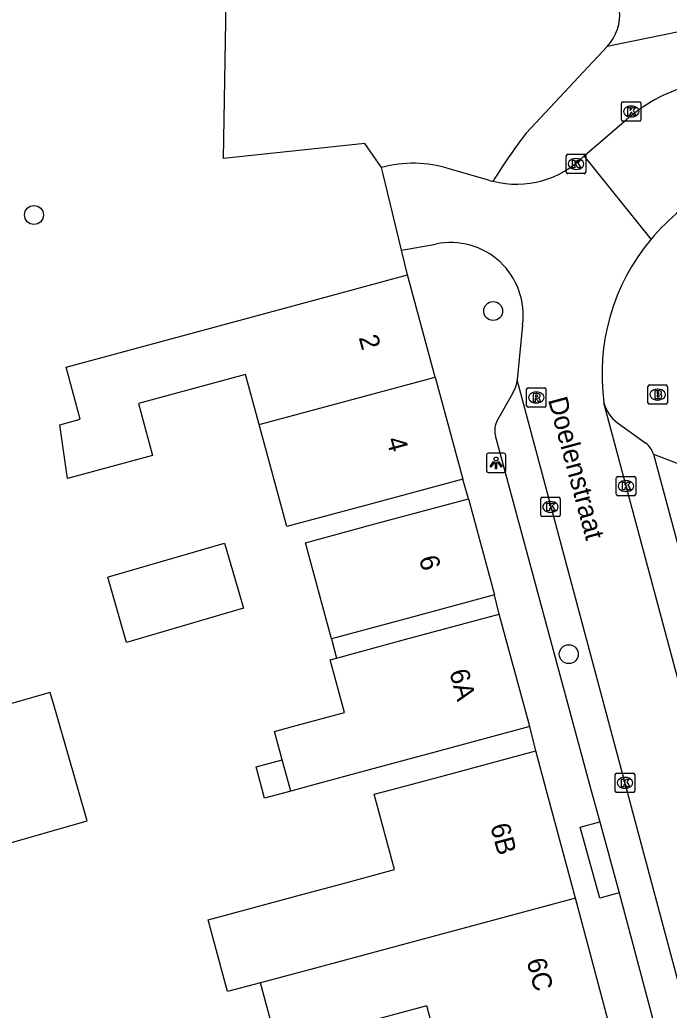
# Model space of a CAD drawing. Extents: x 159265 to 160143, y 383413 to 384319.
# Drawn here: x 159613.8 to 159647.3, y 383738.6 to 383789.8 of the extents above; entities that cross this region are included whole.
import ezdxf

# ---------------------------------------------------------------- set-up
doc = ezdxf.new("R2010")
doc.units = 0
for name, color, linetype in [('IMGEO_Boom', 7, 'Continuous'), ('IMGEO_Brandkraan', 7, 'Continuous'), ('IMGEO_Kolk', 7, 'Continuous'), ('IMGEO_Lichtpunt', 7, 'Continuous'), ('IMGEO_Openbare_ruimte_label', 7, 'Continuous'), ('IMGEO_Pand', 7, 'Continuous'), ('IMGEO_Pand_nummerreeks', 7, 'Continuous'), ('IMGEO_Pand_overbouw', 7, 'Continuous'), ('IMGEO_Parkeervlak_open', 7, 'Continuous'), ('IMGEO_Rijbaan_lokaal_open', 7, 'Continuous'), ('IMGEO_Rioolput', 7, 'Continuous'), ('IMGEO_Voetpad_open', 7, 'Continuous')]:
    doc.layers.add(name, color=color, linetype=linetype)

msp = doc.modelspace()

# ---------------------------------------------------------------- linework, layer by layer
at = {"layer": 'IMGEO_Boom'}
for centre in [(159614.548, 383779.671), (159638.248, 383774.709), (159642.151, 383756.987)]:
    msp.add_circle(centre, 0.489, dxfattribs=at)
at = {"layer": 'IMGEO_Brandkraan'}
for p, q in [((159646.237, 383769.968), (159646.237, 383770.82)), ((159646.312, 383770.894), (159647.164, 383770.894)), ((159647.238, 383770.82), (159647.238, 383769.968)), ((159646.725, 383770.674), (159646.75, 383770.674)), ((159647.164, 383769.894), (159646.312, 383769.894)), ((159646.748, 383770.114), (159646.723, 383770.114))]:
    msp.add_line(p, q, dxfattribs=at)
for points in [[(159646.237, 383769.968), (159646.237, 383770.82)], [(159646.312, 383770.894), (159647.164, 383770.894)], [(159647.238, 383770.82), (159647.238, 383769.968)], [(159646.585, 383770.594), (159646.585, 383770.194), (159646.798, 383770.194)], [(159646.816, 383770.594), (159646.585, 383770.594)], [(159646.764, 383770.513), (159646.71, 383770.513), (159646.71, 383770.437)], [(159646.71, 383770.437), (159646.763, 383770.437)], [(159646.772, 383770.361), (159646.71, 383770.361), (159646.71, 383770.28)], [(159646.71, 383770.28), (159646.772, 383770.28)], [(159647.164, 383769.894), (159646.312, 383769.894)]]:
    msp.add_lwpolyline(points, dxfattribs=at)
for centre, radius, start, end in [((159646.314, 383770.818), 0.0765, 91.552, 178.448), ((159646.314, 383770.818), 0.0765, 91.552, 178.448), ((159647.162, 383770.818), 0.0765, 1.552, 88.448), ((159647.162, 383770.818), 0.0765, 1.552, 88.448), ((159646.765, 383770.475), 0.0379, 267.8285, 90.9355), ((159646.773, 383770.32), 0.0404, 269.8759, 90.5077), ((159646.82, 383770.449), 0.145, 59.4692, 91.5367), ((159646.845, 383770.496), 0.0922, 285.5137, 58.1501), ((159646.85, 383770.304), 0.105, 301.3115, 78.989), ((159646.314, 383769.97), 0.0765, 181.552, 268.448), ((159646.314, 383769.97), 0.0765, 181.552, 268.448), ((159646.804, 383770.445), 0.251, 268.6676, 293.5347), ((159647.162, 383769.97), 0.0765, 271.552, 358.448), ((159647.162, 383769.97), 0.0765, 271.552, 358.448)]:
    msp.add_arc(centre, radius, start, end, dxfattribs=at)
for centre, major_axis, ratio, start_param, end_param in [((159646.724, 383770.394), (-0.387, 0.002), 0.722429, 4.712389, 7.853982), ((159646.749, 383770.394), (-0.39, 0.002), 0.717154, 1.570796, 4.712389)]:
    msp.add_ellipse(centre, major_axis=major_axis, ratio=ratio, start_param=start_param, end_param=end_param, dxfattribs=at)
at = {"layer": 'IMGEO_Kolk'}
for p, q in [((159644.873, 383784.59), (159644.873, 383785.442)), ((159644.948, 383785.516), (159645.8, 383785.516)), ((159645.361, 383785.296), (159645.386, 383785.296)), ((159645.874, 383785.442), (159645.874, 383784.59)), ((159645.384, 383784.736), (159645.359, 383784.736)), ((159645.8, 383784.516), (159644.948, 383784.516)), ((159642.022, 383781.879), (159642.022, 383782.731)), ((159642.097, 383782.805), (159642.949, 383782.805)), ((159642.51, 383782.585), (159642.535, 383782.585)), ((159643.023, 383782.731), (159643.023, 383781.879)), ((159642.949, 383781.805), (159642.097, 383781.805)), ((159642.533, 383782.025), (159642.508, 383782.025)), ((159644.604, 383765.246), (159644.604, 383766.098)), ((159644.679, 383766.172), (159645.531, 383766.172)), ((159645.092, 383765.952), (159645.117, 383765.952)), ((159645.605, 383766.098), (159645.605, 383765.246)), ((159645.531, 383765.172), (159644.679, 383765.172)), ((159645.115, 383765.392), (159645.09, 383765.392)), ((159640.704, 383764.166), (159640.704, 383765.018)), ((159640.779, 383765.092), (159641.631, 383765.092)), ((159641.192, 383764.872), (159641.217, 383764.872)), ((159641.705, 383765.018), (159641.705, 383764.166)), ((159641.215, 383764.312), (159641.19, 383764.312)), ((159641.631, 383764.092), (159640.779, 383764.092)), ((159644.625, 383750.84), (159645.477, 383750.84)), ((159644.55, 383749.914), (159644.55, 383750.766)), ((159645.038, 383750.62), (159645.063, 383750.62)), ((159645.551, 383750.766), (159645.551, 383749.914)), ((159645.477, 383749.84), (159644.625, 383749.84)), ((159645.061, 383750.06), (159645.036, 383750.06))]:
    msp.add_line(p, q, dxfattribs=at)
for points in [[(159644.873, 383784.59), (159644.873, 383785.442)], [(159644.948, 383785.516), (159645.8, 383785.516)], [(159645.194, 383785.216), (159645.317, 383785.216), (159645.317, 383785.065), (159645.447, 383785.216), (159645.611, 383785.216), (159645.465, 383785.065), (159645.618, 383784.816), (159645.466, 383784.816), (159645.381, 383784.98), (159645.317, 383784.913), (159645.317, 383784.816), (159645.194, 383784.816), (159645.194, 383785.216)], [(159645.874, 383785.442), (159645.874, 383784.59)], [(159645.8, 383784.516), (159644.948, 383784.516)], [(159642.022, 383781.879), (159642.022, 383782.731)], [(159642.097, 383782.805), (159642.949, 383782.805)], [(159643.023, 383782.731), (159643.023, 383781.879)], [(159642.343, 383782.505), (159642.466, 383782.505), (159642.466, 383782.354), (159642.596, 383782.505), (159642.76, 383782.505), (159642.614, 383782.354), (159642.767, 383782.105), (159642.615, 383782.105), (159642.53, 383782.269), (159642.466, 383782.202), (159642.466, 383782.105), (159642.343, 383782.105), (159642.343, 383782.505)], [(159642.949, 383781.805), (159642.097, 383781.805)], [(159644.604, 383765.246), (159644.604, 383766.098)], [(159644.679, 383766.172), (159645.531, 383766.172)], [(159644.925, 383765.872), (159645.048, 383765.872), (159645.048, 383765.721), (159645.178, 383765.872), (159645.342, 383765.872), (159645.196, 383765.721), (159645.349, 383765.472), (159645.197, 383765.472), (159645.112, 383765.636), (159645.048, 383765.569), (159645.048, 383765.472), (159644.925, 383765.472), (159644.925, 383765.872)], [(159645.605, 383766.098), (159645.605, 383765.246)], [(159645.531, 383765.172), (159644.679, 383765.172)], [(159640.704, 383764.166), (159640.704, 383765.018)], [(159640.779, 383765.092), (159641.631, 383765.092)], [(159641.025, 383764.792), (159641.148, 383764.792), (159641.148, 383764.641), (159641.278, 383764.792), (159641.442, 383764.792), (159641.296, 383764.641), (159641.449, 383764.392), (159641.297, 383764.392), (159641.212, 383764.556), (159641.148, 383764.489), (159641.148, 383764.392), (159641.025, 383764.392), (159641.025, 383764.792)], [(159641.705, 383765.018), (159641.705, 383764.166)], [(159641.631, 383764.092), (159640.779, 383764.092)], [(159644.625, 383750.84), (159645.477, 383750.84)], [(159644.55, 383749.914), (159644.55, 383750.766)], [(159644.871, 383750.54), (159644.994, 383750.54), (159644.994, 383750.389), (159645.124, 383750.54), (159645.288, 383750.54), (159645.142, 383750.389), (159645.295, 383750.14), (159645.143, 383750.14), (159645.058, 383750.304), (159644.994, 383750.237), (159644.994, 383750.14), (159644.871, 383750.14), (159644.871, 383750.54)], [(159645.551, 383750.766), (159645.551, 383749.914)], [(159645.477, 383749.84), (159644.625, 383749.84)]]:
    msp.add_lwpolyline(points, dxfattribs=at)
for centre, start, end in [((159644.95, 383785.44), 91.552, 178.448), ((159644.95, 383785.44), 91.552, 178.448), ((159645.798, 383785.44), 1.552, 88.448), ((159645.798, 383785.44), 1.552, 88.448), ((159644.95, 383784.592), 181.552, 268.448), ((159644.95, 383784.592), 181.552, 268.448), ((159645.798, 383784.592), 271.552, 358.448), ((159645.798, 383784.592), 271.552, 358.448), ((159642.099, 383782.729), 91.552, 178.448), ((159642.099, 383782.729), 91.552, 178.448), ((159642.947, 383782.729), 1.552, 88.448), ((159642.947, 383782.729), 1.552, 88.448), ((159642.099, 383781.881), 181.552, 268.448), ((159642.099, 383781.881), 181.552, 268.448), ((159642.947, 383781.881), 271.552, 358.448), ((159642.947, 383781.881), 271.552, 358.448), ((159644.681, 383766.096), 91.552, 178.448), ((159644.681, 383766.096), 91.552, 178.448), ((159645.529, 383766.096), 1.552, 88.448), ((159645.529, 383766.096), 1.552, 88.448), ((159644.681, 383765.248), 181.552, 268.448), ((159644.681, 383765.248), 181.552, 268.448), ((159645.529, 383765.248), 271.552, 358.448), ((159645.529, 383765.248), 271.552, 358.448), ((159640.781, 383765.016), 91.552, 178.448), ((159640.781, 383765.016), 91.552, 178.448), ((159641.629, 383765.016), 1.552, 88.448), ((159641.629, 383765.016), 1.552, 88.448), ((159640.781, 383764.168), 181.552, 268.448), ((159640.781, 383764.168), 181.552, 268.448), ((159641.629, 383764.168), 271.552, 358.448), ((159641.629, 383764.168), 271.552, 358.448), ((159644.627, 383750.764), 91.552, 178.448), ((159644.627, 383750.764), 91.552, 178.448), ((159645.475, 383750.764), 1.552, 88.448), ((159645.475, 383750.764), 1.552, 88.448), ((159644.627, 383749.916), 181.552, 268.448), ((159644.627, 383749.916), 181.552, 268.448), ((159645.475, 383749.916), 271.552, 358.448), ((159645.475, 383749.916), 271.552, 358.448)]:
    msp.add_arc(centre, 0.0765, start, end, dxfattribs=at)
for centre, major_axis, ratio, start_param, end_param in [((159645.36, 383785.016), (-0.387, 0.002), 0.722429, 4.712389, 7.853982), ((159645.385, 383785.016), (-0.39, 0.002), 0.717154, 1.570796, 4.712389), ((159642.509, 383782.305), (-0.387, 0.002), 0.722429, 4.712389, 7.853982), ((159642.534, 383782.305), (-0.39, 0.002), 0.717154, 1.570796, 4.712389), ((159645.091, 383765.672), (-0.387, 0.002), 0.722429, 4.712389, 7.853982), ((159645.116, 383765.672), (-0.39, 0.002), 0.717154, 1.570796, 4.712389), ((159641.191, 383764.592), (-0.387, 0.002), 0.722429, 4.712389, 7.853982), ((159641.216, 383764.592), (-0.39, 0.002), 0.717154, 1.570796, 4.712389), ((159645.037, 383750.34), (-0.387, 0.002), 0.722429, 4.712389, 7.853982), ((159645.062, 383750.34), (-0.39, 0.002), 0.717154, 1.570796, 4.712389)]:
    msp.add_ellipse(centre, major_axis=major_axis, ratio=ratio, start_param=start_param, end_param=end_param, dxfattribs=at)
at = {"layer": 'IMGEO_Lichtpunt'}
for p, q in [((159637.899, 383767.271), (159637.899, 383766.464)), ((159637.899, 383767.271), (159637.899, 383766.464)), ((159638.801, 383767.366), (159637.993, 383767.366)), ((159638.801, 383767.366), (159637.993, 383767.366)), ((159638.895, 383766.464), (159638.895, 383767.271)), ((159638.895, 383766.464), (159638.895, 383767.271)), ((159637.993, 383766.37), (159638.801, 383766.37)), ((159637.993, 383766.37), (159638.801, 383766.37))]:
    msp.add_line(p, q, dxfattribs=at)
for points in [[(159638.273, 383766.935), (159638.312, 383766.907), (159638.124, 383766.645), (159638.086, 383766.672), (159638.273, 383766.935)], [(159638.375, 383766.887), (159638.422, 383766.887), (159638.422, 383766.565), (159638.375, 383766.565), (159638.375, 383766.887)], [(159638.485, 383766.907), (159638.523, 383766.934), (159638.71, 383766.672), (159638.671, 383766.644), (159638.485, 383766.907)]]:
    msp.add_lwpolyline(points, dxfattribs=at)
msp.add_circle((159638.398, 383767.069), 0.0994, dxfattribs=at)
for centre, start, end in [((159637.993, 383767.271), 90, 180), ((159637.993, 383767.271), 90, 180), ((159638.801, 383767.271), 0, 90), ((159638.801, 383767.271), 0, 90), ((159637.993, 383766.464), 180, 270), ((159637.993, 383766.464), 180, 270), ((159638.801, 383766.464), 270, 0), ((159638.801, 383766.464), 270, 360)]:
    msp.add_arc(centre, 0.0946, start, end, dxfattribs=at)
at = {"layer": 'IMGEO_Pand'}
for points in [[(159626.172, 383768.843), (159625.47, 383771.436), (159619.936, 383769.938), (159620.663, 383767.251), (159616.279, 383766.065), (159615.883, 383768.841), (159616.932, 383769.125), (159616.207, 383771.806), (159629.001, 383775.267), (159633.827, 383776.573)], [(159635.253, 383771.302), (159633.827, 383776.573)], [(159626.172, 383768.843), (159635.253, 383771.302)], [(159635.253, 383771.302), (159636.68, 383766.03)], [(159636.68, 383766.03), (159631.854, 383764.724), (159627.598, 383763.573), (159626.172, 383768.843)], [(159638.317, 383760.056), (159633.491, 383758.75), (159629.907, 383757.78), (159628.564, 383762.742), (159632.148, 383763.712), (159636.974, 383765.018)], [(159636.974, 383765.018), (159638.317, 383760.056)], [(159619.318, 383757.592), (159618.362, 383760.967), (159618.386, 383760.974), (159624.383, 383762.727), (159625.367, 383759.36), (159619.318, 383757.592)], [(159627.364, 383751.529), (159626.967, 383752.995), (159627.893, 383753.246), (159630.572, 383753.972), (159629.834, 383756.7), (159630.155, 383756.787), (159633.739, 383757.756), (159638.565, 383759.062)], [(159640.137, 383753.253), (159638.565, 383759.062)], [(159615.383, 383755.016), (159610.958, 383753.747), (159612.862, 383747.114), (159617.286, 383748.383), (159615.689, 383753.95), (159615.383, 383755.016)], [(159640.137, 383753.253), (159635.311, 383751.947), (159631.406, 383750.89), (159628.728, 383750.164), (159627.802, 383749.913)], [(159626.243, 383740.018), (159624.531, 383739.558), (159623.533, 383743.27), (159628.437, 383744.588), (159630.39, 383745.113), (159633.161, 383745.858), (159632.114, 383749.754), (159633.035, 383750), (159635.621, 383750.691), (159640.446, 383751.999)], [(159642.491, 383744.379), (159640.982, 383750), (159640.446, 383751.999)], [(159627.802, 383749.913), (159626.445, 383749.545), (159626.008, 383751.162), (159627.364, 383751.529)], [(159627.802, 383749.913), (159627.364, 383751.529)], [(159642.491, 383744.379), (159629.259, 383740.827), (159626.243, 383740.018)], [(159644.171, 383738.119), (159642.491, 383744.379)], [(159644.171, 383738.119), (159639.343, 383736.822), (159635.63, 383735.824), (159634.823, 383738.829), (159632.14, 383738.109), (159632.856, 383735.441), (159627.833, 383734.093), (159626.243, 383740.018)]]:
    msp.add_lwpolyline(points, dxfattribs=at)
at = {"layer": 'IMGEO_Pand_overbouw'}
msp.add_lwpolyline([(159629.907, 383757.78), (159630.155, 383756.787), (159633.739, 383757.756), (159638.565, 383759.062), (159638.317, 383760.056), (159633.491, 383758.75)], close=True, dxfattribs=at)
at = {"layer": 'IMGEO_Parkeervlak_open'}
msp.add_lwpolyline([(159632.485, 383782.13), (159631.623, 383783.36), (159624.332, 383782.581), (159624.608, 383798.797)], dxfattribs=at)
at = {"layer": 'IMGEO_Rijbaan_lokaal_open'}
for points in [[(159642.941, 383782.719), (159645.132, 383784.595)], [(159646.397, 383778.427), (159642.941, 383782.719)], [(159633.517, 383777.856), (159632.571, 383781.773), (159632.485, 383782.13)], [(159638.007, 383781.477), (159635.97, 383782.053)], [(159633.517, 383777.856), (159635.289, 383778.169)], [(159639.765, 383774.003), (159639.486, 383771.164)], [(159655.531, 383711.127), (159639.486, 383771.164)], [(159659.468, 383712.142), (159643.962, 383769.967)]]:
    msp.add_lwpolyline(points, dxfattribs=at)
for centre, radius, start, end in [((159650.575, 383778.413), 8.237, 106.2854, 131.36), ((159639.451, 383786.164), 4.904, 255.745, 315.3711), ((159634.095, 383776.106), 6.235, 72.5017, 104.9669), ((159639.174, 383785.196), 3.898, 252.5745, 256.177), ((159655.904, 383770.231), 12.552, 119.7822, 139.2339), ((159636.053, 383774.502), 3.746, 352.3422, 101.7666), ((159654.782, 383771.433), 10.919, 140.1683, 187.7174)]:
    msp.add_arc(centre, radius, start, end, dxfattribs=at)
at = {"layer": 'IMGEO_Rioolput'}
for p, q in [((159639.973, 383769.818), (159639.973, 383770.67)), ((159640.048, 383770.744), (159640.9, 383770.744)), ((159640.461, 383770.524), (159640.486, 383770.524)), ((159640.974, 383770.67), (159640.974, 383769.818)), ((159640.484, 383769.964), (159640.459, 383769.964)), ((159640.9, 383769.744), (159640.048, 383769.744))]:
    msp.add_line(p, q, dxfattribs=at)
for points in [[(159639.973, 383769.818), (159639.973, 383770.67)], [(159640.048, 383770.744), (159640.9, 383770.744)], [(159640.562, 383770.442), (159640.31, 383770.444), (159640.31, 383770.044)], [(159640.488, 383770.363), (159640.434, 383770.363), (159640.434, 383770.282)], [(159640.434, 383770.282), (159640.486, 383770.282)], [(159640.974, 383770.67), (159640.974, 383769.818)], [(159640.31, 383770.044), (159640.434, 383770.044), (159640.434, 383770.206), (159640.445, 383770.206)], [(159640.492, 383770.177), (159640.563, 383770.044), (159640.703, 383770.044), (159640.638, 383770.17)], [(159640.9, 383769.744), (159640.048, 383769.744)]]:
    msp.add_lwpolyline(points, dxfattribs=at)
for centre, radius, start, end in [((159640.05, 383770.668), 0.0765, 91.552, 178.448), ((159640.05, 383770.668), 0.0765, 91.552, 178.448), ((159640.47, 383770.471), 0.19, 274.7715, 282.9687), ((159640.494, 383770.267), 0.0964, 77.0061, 93.1865), ((159640.508, 383770.324), 0.0378, 276.6634, 79.6772), ((159640.561, 383770.332), 0.109, 350.3612, 89.416), ((159640.559, 383770.332), 0.112, 277.5842, 350.9817), ((159640.898, 383770.668), 0.0765, 1.552, 88.448), ((159640.898, 383770.668), 0.0765, 1.552, 88.448), ((159640.05, 383769.82), 0.0765, 181.552, 268.448), ((159640.05, 383769.82), 0.0765, 181.552, 268.448), ((159640.444, 383770.153), 0.0533, 26.0293, 88.6989), ((159640.543, 383770.117), 0.108, 29.5134, 73.7905), ((159640.898, 383769.82), 0.0765, 271.552, 358.448), ((159640.898, 383769.82), 0.0765, 271.552, 358.448)]:
    msp.add_arc(centre, radius, start, end, dxfattribs=at)
for centre, major_axis, ratio, start_param, end_param in [((159640.46, 383770.244), (-0.387, 0.002), 0.722429, 4.712389, 7.853982), ((159640.485, 383770.244), (-0.39, 0.002), 0.717154, 1.570796, 4.712389)]:
    msp.add_ellipse(centre, major_axis=major_axis, ratio=ratio, start_param=start_param, end_param=end_param, dxfattribs=at)
at = {"layer": 'IMGEO_Voetpad_open'}
for points in [[(159648.506, 383789.267), (159644.134, 383788.379)], [(159644.134, 383788.379), (159639.947, 383783.899)], [(159633.827, 383776.573), (159633.517, 383777.856)], [(159639.486, 383771.164), (159639.401, 383770.773), (159639.228, 383770.41), (159638.462, 383769.062)], [(159644.666, 383768.928), (159646.126, 383767.887)], [(159638.359, 383768.29), (159643.296, 383750), (159643.745, 383748.335)], [(159646.528, 383767.317), (159649.082, 383766.334)], [(159646.528, 383767.317), (159649.37, 383756.675)], [(159636.974, 383765.018), (159636.68, 383766.03)], [(159638.565, 383759.062), (159638.317, 383760.056)], [(159640.446, 383751.999), (159640.137, 383753.253)], [(159644.756, 383744.665), (159643.753, 383744.389), (159642.742, 383748.059), (159643.745, 383748.335)], [(159643.745, 383748.335), (159644.756, 383744.665)], [(159644.756, 383744.665), (159650.603, 383722.664)]]:
    msp.add_lwpolyline(points, dxfattribs=at)
for centre, radius, start, end in [((159642.458, 383789.981), 2.319, 316.2947, 7.4507), ((159664.313, 383765.383), 30.603, 142.7692, 148.4173), ((159645.873, 383770.504), 1.985, 195.6925, 232.5486), ((159639.387, 383768.546), 1.059, 150.8314, 193.9695), ((159645.385, 383766.938), 1.204, 18.3572, 52.0306)]:
    msp.add_arc(centre, radius, start, end, dxfattribs=at)

# ---------------------------------------------------------------- texts
at = {"layer": 'IMGEO_Openbare_ruimte_label'}
msp.add_text('Doelenstraat', height=1, rotation=285.1345, dxfattribs=at).set_placement((159641.072, 383770.13))
at = {"layer": 'IMGEO_Pand_nummerreeks'}
for s, rotation, p in [('2', 285.1431, (159631.302, 383773.348)), ('4', 285.1419, (159632.728, 383768.075)), ('6', 285.1447, (159634.407, 383761.945)), ('6A', 285.1431, (159635.976, 383756.077)), ('6B', 285.0227, (159638.091, 383748.116)), ('6C', 285.0227, (159639.961, 383741.151))]:
    msp.add_text(s, height=1, rotation=rotation, dxfattribs=at).set_placement(p)

doc.saveas('drawing.dxf')
